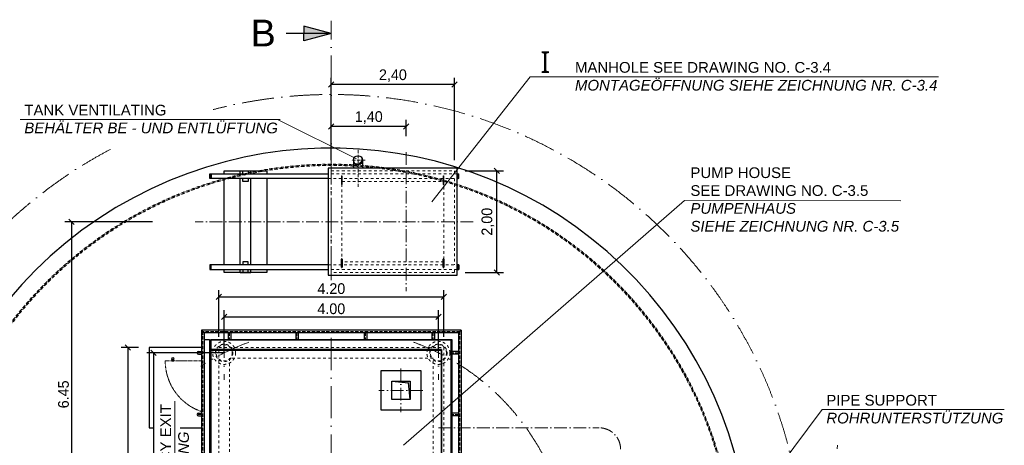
# Model space of a CAD drawing. Header units: millimetres. Extents: x -14064 to 10606674, y -83552 to 74051.
# Tile 597 of 656: x -4857 to 13524, y 14322 to 22274. Entities that reach past the tile are written whole.
import ezdxf

# ---------------------------------------------------------------- set-up
doc = ezdxf.new("R2010")
doc.units = ezdxf.units.MM
for name, pattern in [('ACAD_ISO10W100', [18, 12, -3, 0, -3]), ('JIS_02_1.0', [2, 1, -1]), ('MITTE2', [28.575, 19.05, -3.175, 3.175, -3.175])]:
    doc.linetypes.add(name, pattern=pattern)
doc.layers.add('Bemaßung', color=7, linetype='Continuous', lineweight=9)
doc.layers.add('Beschriftung', color=7, linetype='Continuous', lineweight=9)
doc.styles.add('LBB3.5M1000', font='isocp.shx', dxfattribs={"height": 3.5})
doc.dimstyles.new('DIN', dxfattribs={"dimtxt": 2.5, "dimasz": 2.5, "dimexe": 1.25, "dimexo": 0.625, "dimtad": 1, "dimtih": 1, "dimdec": 4, "dimdsep": 46, "dimlunit": 6, "dimtxsty": 'Standard', "dimcen": 2.5, "dimadec": 0, "dimazin": 0, "dimtfac": 1, "dimtdec": 4, "dimtmove": 0, "dimatfit": 3, "dimfxl": 0, "dimtvp": 1, "dimtolj": 1, "dimtzin": 0, "dimarcsym": 0})

# ---------------------------------------------------------------- blocks, each defined once
blk = doc.blocks.new('_Oblique')
at = {"color": 0, "linetype": 'ByBlock', "lineweight": -2}
blk.add_line((-0.5, -0.5), (0.5, 0.5), dxfattribs=at)
blk = doc.blocks.new('*D42')
at = {"layer": 'Bemaßung', "color": 0, "lineweight": -2, "transparency": 16777216}
for p, q in [((-1140, 16349), (-1140, 17223)), ((-1140, 17098), (3060, 17098)), ((3060, 16349), (3060, 17223))]:
    blk.add_line(p, q, dxfattribs=at)
at = {"layer": 'DEFPOINTS', "color": 0, "transparency": 16777216}
for p in [(3060, 17098), (-1140, 16149), (3060, 16149)]:
    blk.add_point(p, dxfattribs=at)
at = {"layer": 'Bemaßung', "color": 0, "lineweight": -2, "transparency": 16777216, "xscale": 100, "yscale": 100, "zscale": 100, "rotation": 180}
blk.add_blockref('_Oblique', (-1140, 17098), dxfattribs=at)
at = {"layer": 'Bemaßung', "color": 0, "lineweight": -2, "transparency": 16777216, "xscale": 100, "yscale": 100, "zscale": 100}
blk.add_blockref('_Oblique', (3060, 17098), dxfattribs=at)
at = {"layer": 'Bemaßung', "color": 0, "transparency": 16777216, "insert": (960, 17248), "char_height": 200, "attachment_point": 5}
blk.add_mtext('\\A1;4.20', dxfattribs=at)
blk = doc.blocks.new('*D54')
at = {"layer": 'Bemaßung', "color": 0, "lineweight": -2, "transparency": 16777216}
for p, q in [((3460, 19449), (4174, 19449)), ((4049, 17549), (4049, 19449)), ((3460, 17549), (4174, 17549))]:
    blk.add_line(p, q, dxfattribs=at)
at = {"layer": 'DEFPOINTS', "color": 0, "transparency": 16777216}
for p in [(3260, 19449), (4049, 19449), (3260, 17549)]:
    blk.add_point(p, dxfattribs=at)
at = {"layer": 'Bemaßung', "color": 0, "lineweight": -2, "transparency": 16777216, "xscale": 100, "yscale": 100, "zscale": 100}
for p, rotation in [((4049, 19449), 90), ((4049, 17549), 270)]:
    blk.add_blockref('_Oblique', p, dxfattribs=dict(at, rotation=rotation))
at = {"layer": 'Bemaßung', "color": 0, "transparency": 16777216, "insert": (3883, 18499), "char_height": 200, "attachment_point": 5, "rotation": 90}
blk.add_mtext('\\A1;2,00', dxfattribs=at)
blk = doc.blocks.new('*D52')
at = {"layer": 'Bemaßung', "color": 0, "lineweight": -2, "transparency": 16777216}
for p, q in [((960, 19649), (960, 21185)), ((3260, 19649), (3260, 21185)), ((3260, 21060), (960, 21060))]:
    blk.add_line(p, q, dxfattribs=at)
at = {"layer": 'DEFPOINTS', "color": 0, "transparency": 16777216}
for p in [(960, 21060), (960, 19449), (3260, 19449)]:
    blk.add_point(p, dxfattribs=at)
at = {"layer": 'Bemaßung', "color": 0, "lineweight": -2, "transparency": 16777216, "xscale": 100, "yscale": 100, "zscale": 100, "rotation": 180}
blk.add_blockref('_Oblique', (960, 21060), dxfattribs=at)
at = {"layer": 'Bemaßung', "color": 0, "lineweight": -2, "transparency": 16777216, "xscale": 100, "yscale": 100, "zscale": 100}
blk.add_blockref('_Oblique', (3260, 21060), dxfattribs=at)
at = {"layer": 'Bemaßung', "color": 0, "transparency": 16777216, "insert": (2110, 21227), "char_height": 200, "attachment_point": 5}
blk.add_mtext('\\A1;2,40', dxfattribs=at)
blk = doc.blocks.new('*D53')
at = {"layer": 'Bemaßung', "color": 0, "lineweight": -2, "transparency": 16777216}
for p, q in [((960, 20099), (960, 20403)), ((2360, 20278), (960, 20278)), ((2360, 20099), (2360, 20403))]:
    blk.add_line(p, q, dxfattribs=at)
at = {"layer": 'DEFPOINTS', "color": 0, "transparency": 16777216}
for p in [(960, 20278), (960, 19799), (2360, 19799)]:
    blk.add_point(p, dxfattribs=at)
at = {"layer": 'Bemaßung', "color": 0, "lineweight": -2, "transparency": 16777216, "xscale": 100, "yscale": 100, "zscale": 100, "rotation": 180}
blk.add_blockref('_Oblique', (960, 20278), dxfattribs=at)
at = {"layer": 'Bemaßung', "color": 0, "lineweight": -2, "transparency": 16777216, "xscale": 100, "yscale": 100, "zscale": 100}
blk.add_blockref('_Oblique', (2360, 20278), dxfattribs=at)
at = {"layer": 'Bemaßung', "color": 0, "transparency": 16777216, "insert": (1660, 20445), "char_height": 200, "attachment_point": 5}
blk.add_mtext('\\A1;1,40', dxfattribs=at)
blk = doc.blocks.new('*D58')
at = {"layer": 'Bemaßung', "color": 0, "lineweight": -2, "transparency": 16777216}
for p, q in [((-2380, 18499), (-4014, 18499)), ((-3889, 18499), (-3889, 12049)), ((-2380, 12049), (-4014, 12049))]:
    blk.add_line(p, q, dxfattribs=at)
at = {"layer": 'DEFPOINTS', "color": 0, "transparency": 16777216}
for p in [(-1580, 18499), (-3889, 12049), (-1580, 12049)]:
    blk.add_point(p, dxfattribs=at)
at = {"layer": 'Bemaßung', "color": 0, "lineweight": -2, "transparency": 16777216, "xscale": 100, "yscale": 100, "zscale": 100}
for p, rotation in [((-3889, 18499), 90), ((-3889, 12049), 270)]:
    blk.add_blockref('_Oblique', p, dxfattribs=dict(at, rotation=rotation))
at = {"layer": 'Bemaßung', "color": 0, "transparency": 16777216, "insert": (-4039, 15274), "char_height": 200, "attachment_point": 5, "rotation": 90}
blk.add_mtext('\\A1;6.45', dxfattribs=at)
blk = doc.blocks.new('*D83')
at = {"layer": 'Bemaßung', "color": 0, "lineweight": -2, "transparency": 16777216}
for p, q in [((-2640, 16149), (-2961, 16149)), ((-2836, 16149), (-2836, 7949)), ((-2640, 7949), (-2961, 7949))]:
    blk.add_line(p, q, dxfattribs=at)
at = {"layer": 'DEFPOINTS', "color": 0, "transparency": 16777216}
for p in [(-1140, 16149), (-2836, 7949), (-1140, 7949)]:
    blk.add_point(p, dxfattribs=at)
at = {"layer": 'Bemaßung', "color": 0, "lineweight": -2, "transparency": 16777216, "xscale": 100, "yscale": 100, "zscale": 100}
for p, rotation in [((-2836, 16149), 90), ((-2836, 7949), 270)]:
    blk.add_blockref('_Oblique', p, dxfattribs=dict(at, rotation=rotation))
at = {"layer": 'Bemaßung', "color": 0, "transparency": 16777216, "insert": (-2986, 13114), "char_height": 200, "attachment_point": 5, "rotation": 90}
blk.add_mtext('\\A1;8.20', dxfattribs=at)
blk = doc.blocks.new('*D84')
at = {"layer": 'Bemaßung', "color": 0, "lineweight": -2, "transparency": 16777216}
for p, q in [((-1040, 16049), (-1040, 16847)), ((2960, 16049), (2960, 16847)), ((-1040, 16722), (2960, 16722))]:
    blk.add_line(p, q, dxfattribs=at)
at = {"layer": 'DEFPOINTS', "color": 0, "transparency": 16777216}
for p in [(2960, 16722), (-1040, 16049), (2960, 16049)]:
    blk.add_point(p, dxfattribs=at)
at = {"layer": 'Bemaßung', "color": 0, "lineweight": -2, "transparency": 16777216, "xscale": 100, "yscale": 100, "zscale": 100, "rotation": 180}
blk.add_blockref('_Oblique', (-1040, 16722), dxfattribs=at)
at = {"layer": 'Bemaßung', "color": 0, "lineweight": -2, "transparency": 16777216, "xscale": 100, "yscale": 100, "zscale": 100}
blk.add_blockref('_Oblique', (2960, 16722), dxfattribs=at)
at = {"layer": 'Bemaßung', "color": 0, "transparency": 16777216, "insert": (960, 16872), "char_height": 200, "attachment_point": 5}
blk.add_mtext('\\A1;4.00', dxfattribs=at)
blk = doc.blocks.new('*D86')
at = {"layer": 'Bemaßung', "color": 0, "lineweight": -2, "transparency": 16777216}
for p, q in [((-1040, 16049), (-2483, 16049)), ((-2358, 16049), (-2358, 8049)), ((-1040, 8049), (-2483, 8049))]:
    blk.add_line(p, q, dxfattribs=at)
at = {"layer": 'DEFPOINTS', "color": 0, "transparency": 16777216}
for p in [(-1040, 16049), (-2358, 8049), (-1040, 8049)]:
    blk.add_point(p, dxfattribs=at)
at = {"layer": 'Bemaßung', "color": 0, "lineweight": -2, "transparency": 16777216, "xscale": 100, "yscale": 100, "zscale": 100}
for p, rotation in [((-2358, 16049), 90), ((-2358, 8049), 270)]:
    blk.add_blockref('_Oblique', p, dxfattribs=dict(at, rotation=rotation))
at = {"layer": 'Bemaßung', "color": 0, "transparency": 16777216, "insert": (-2508, 11122), "char_height": 200, "attachment_point": 5, "rotation": 90}
blk.add_mtext('\\A1;8.00', dxfattribs=at)

msp = doc.modelspace()

# ---------------------------------------------------------------- hatches: boundary and pattern name
for points in [[(959.59703, 22017.77323), (447.40454, 22017.77323), (447.40454, 22155.01479)], [(959.59703, 22017.77323), (447.40454, 21880.53166), (447.40454, 22017.77323)], [(2429.59703, 15518.88088), (2089.59703, 15518.88088), (2402.24396, 15491.52782), (2429.59703, 15178.88088)]]:
    msp.add_hatch(color=256).paths.add_polyline_path(points)
at = {"layer": 'Beschriftung'}
for points in [[(1530.15436, 19648.88088), (1543.74703, 19648.88088, 0.1989123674), (1519.10006, 19708.38392, -0.1800703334)], [(1459.59703, 19564.73088), (1459.59703, 19578.32355, -0.1800703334), (1400.09399, 19589.37785, 0.1989123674)], [(1459.59703, 19564.73088, 0.4142135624), (1543.74703, 19648.88088), (1530.15436, 19648.88088, -0.316340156), (1459.59703, 19578.32355)]]:
    msp.add_hatch(color=256, dxfattribs=at).paths.add_polyline_path(points)

# ---------------------------------------------------------------- linework, layer by layer
at = {"linetype": 'ACAD_ISO10W100', "lineweight": 18, "ltscale": 50}
for p, q in [((959.59703, 17405.82065), (959.59703, 22254.24148)), ((-1040.40297, 16553.22757), (-1040.40297, 15544.53419)), ((959.59703, 9426.23225), (959.59703, 16622.785)), ((2959.59703, 16553.22757), (2959.59703, 15544.53419))]:
    msp.add_line(p, q, dxfattribs=at)
for p, q in [((959.59703, 22017.77323), (447.40454, 22155.01479)), ((447.40454, 22155.01479), (447.40454, 22017.77323)), ((959.59703, 22017.77323), (119.68306, 22017.77323)), ((959.59703, 22017.77323), (447.40454, 21880.53166)), ((447.40454, 21880.53166), (447.40454, 22017.77323)), ((1375.44703, 19648.88088), (1375.44703, 19498.88088)), ((1543.74703, 19648.88088), (1543.74703, 19498.88088)), ((-1310.40297, 19303.69952), (-1310.40297, 19393.69952)), ((-1310.40297, 19393.69952), (899.59703, 19393.69952)), ((899.59703, 19303.69952), (-1310.40297, 19303.69952)), ((-1300.40297, 19303.69952), (-1300.40297, 19393.69952)), ((-740.40297, 19393.69952), (-740.40297, 19448.88088)), ((-740.40297, 19448.88088), (-540.40297, 19448.88088)), ((-740.40297, 17694.06225), (-740.40297, 19303.69952)), ((-540.40297, 19393.69952), (-540.40297, 19448.88088)), ((-540.40297, 17694.06225), (-540.40297, 19303.69952)), ((1148.59703, 19348.88088), (1148.59703, 19198.88088)), ((1160.59703, 19198.88088), (1160.59703, 19348.88088)), ((3048.59703, 19348.88088), (3048.59703, 19198.88088)), ((3060.59703, 19198.88088), (3060.59703, 19348.88088)), ((3309.59703, 19393.69952), (3339.59703, 19393.69952)), ((3339.59703, 19303.69952), (3309.59703, 19303.69952)), ((3329.59703, 19303.69952), (3329.59703, 19393.69952)), ((3339.59703, 19303.69952), (3339.59703, 19393.69952)), ((-1310.40297, 17694.06225), (-1310.40297, 17604.06225)), ((899.59703, 17694.06225), (-1310.40297, 17694.06225)), ((-1300.40297, 17694.06225), (-1300.40297, 17604.06225)), ((1148.59703, 17648.88088), (1148.59703, 17798.88088)), ((1160.59703, 17798.88088), (1160.59703, 17648.88088)), ((3048.59703, 17648.88088), (3048.59703, 17798.88088)), ((3060.59703, 17798.88088), (3060.59703, 17648.88088)), ((3339.59703, 17694.06225), (3309.59703, 17694.06225)), ((3329.59703, 17694.06225), (3329.59703, 17604.06225)), ((3339.59703, 17694.06225), (3339.59703, 17604.06225)), ((-1310.40297, 17604.06225), (899.59703, 17604.06225)), ((-740.40297, 17548.88088), (-740.40297, 17604.06225)), ((-740.40297, 17548.88088), (-540.40297, 17548.88088)), ((-540.40297, 17548.88088), (-540.40297, 17604.06225)), ((3309.59703, 17604.06225), (3339.59703, 17604.06225)), ((3383.74703, 16473.03088), (-1464.55297, 16473.03088)), ((-1464.55297, 16473.03088), (-1464.55297, 7624.73088)), ((-1416.25297, 16424.73088), (-1464.55297, 16473.03088)), ((3335.44703, 16424.73088), (-1416.25297, 16424.73088)), ((-1416.25297, 16424.73088), (-1416.25297, 7673.03088)), ((-964.55297, 16424.73088), (-964.55297, 16298.88088)), ((-916.25297, 16424.73088), (-916.25297, 16298.88088)), ((295.44703, 16424.73088), (295.44703, 16298.88088)), ((343.74703, 16424.73088), (343.74703, 16298.88088)), ((1575.44703, 16424.73088), (1575.44703, 16298.88088)), ((1623.74703, 16424.73088), (1623.74703, 16298.88088)), ((2835.44703, 16424.73088), (2835.44703, 16298.88088)), ((2883.74703, 16424.73088), (2883.74703, 16298.88088)), ((3335.44703, 16424.73088), (3383.74703, 16473.03088)), ((3335.44703, 16424.73088), (3335.44703, 7673.03088)), ((3383.74703, 16473.03088), (3383.74703, 7624.73088)), ((-1290.40297, 16298.88088), (-1290.40297, 8661.38088)), ((-1290.40297, 16298.88088), (3209.59703, 16298.88088)), ((3199.59703, 16288.88088), (-1290.40297, 16288.88088)), ((3199.59703, 7808.88088), (3199.59703, 16288.88088)), ((3209.59703, 16298.88088), (3209.59703, 7798.88088)), ((-1464.55297, 16148.88088), (-2440.40297, 16148.88088)), ((-2440.40297, 16148.88088), (-2440.40297, 14648.88088)), ((-1518.51987, 16073.03088), (-1464.55297, 16073.03088)), ((-1518.51987, 16024.73088), (-1464.55297, 16024.73088)), ((-1311.86711, 16148.88088), (-1290.40297, 16148.88088)), ((-1311.86711, 16073.03088), (-1290.40297, 16073.03088)), ((-1311.86711, 16024.73088), (-1290.40297, 16024.73088)), ((3019.59703, 16108.88088), (-1290.40297, 16108.88088)), ((-1290.40297, 16098.88088), (3009.59703, 16098.88088)), ((3009.59703, 16098.88088), (3019.59703, 16108.88088)), ((3009.59703, 16098.88088), (3009.59703, 7998.88088)), ((3019.59703, 16108.88088), (3019.59703, 7988.88088)), ((3335.44703, 16073.03088), (3208.47905, 16073.03088)), ((3335.44703, 16024.73088), (3208.47905, 16024.73088)), ((2089.59703, 15518.88088), (2402.24396, 15491.52782)), ((2429.59703, 15178.88088), (2402.24396, 15491.52782)), ((-1518.51987, 14923.03088), (-1464.55297, 14923.03088)), ((-1311.86711, 14923.03088), (-1290.40297, 14923.03088)), ((3335.44703, 14923.03088), (3208.47905, 14923.03088)), ((-1518.51987, 14874.73088), (-1464.55297, 14874.73088)), ((-1311.86711, 14874.73088), (-1290.40297, 14874.73088)), ((3335.44703, 14874.73088), (3208.47905, 14874.73088)), ((-2440.40297, 14648.88088), (-2356.94341, 14648.88088)), ((-1859.39392, 14648.88088), (-1464.55297, 14648.88088)), ((-1311.86711, 14648.88088), (-1290.40297, 14648.88088))]:
    msp.add_line(p, q)
at = {"linetype": 'ACAD_ISO10W100', "lineweight": 18, "ltscale": 5}
for p, q in [((1459.59703, 19148.88088), (1459.59703, 19848.88088)), ((1593.74703, 19648.88088), (1325.44703, 19648.88088)), ((3359.59703, 16448.88088), (-1440.40297, 16448.88088)), ((-1440.40297, 7648.88088), (-1440.40297, 16448.88088)), ((-940.40297, 16424.73088), (-940.40297, 16298.88088)), ((319.59703, 16424.73088), (319.59703, 16298.88088)), ((1599.59703, 16424.73088), (1599.59703, 16298.88088)), ((2859.59703, 16424.73088), (2859.59703, 16298.88088)), ((3359.59703, 7648.88088), (3359.59703, 16448.88088)), ((-1464.55297, 16048.88088), (-1555.06839, 16048.88088)), ((-1311.86711, 16048.88088), (-1290.40297, 16048.88088)), ((3335.44703, 16048.88088), (3208.47905, 16048.88088)), ((-1464.55297, 14898.88088), (-1555.06839, 14898.88088)), ((-1311.86711, 14898.88088), (-1290.40297, 14898.88088)), ((3335.44703, 14898.88088), (3208.47905, 14898.88088))]:
    msp.add_line(p, q, dxfattribs=at)
at = {"linetype": 'ACAD_ISO10W100', "lineweight": 18, "ltscale": 20}
for p, q in [((2359.59703, 19798.88088), (2359.59703, 17198.88088)), ((3609.59703, 18498.88088), (-1580.40297, 18498.88088)), ((2259.59703, 15758.88088), (2259.59703, 14938.88088)), ((2669.59703, 15348.88088), (1849.59703, 15348.88088)), ((2959.59703, 14648.88088), (5959.59703, 14648.88088))]:
    msp.add_line(p, q, dxfattribs=at)
at = {"linetype": 'JIS_02_1.0', "lineweight": 18, "ltscale": 50}
for p, q in [((3309.59703, 19393.69952), (899.59703, 19393.69952)), ((899.59703, 19303.69952), (3309.59703, 19303.69952)), ((959.59703, 19448.88088), (3259.59703, 19448.88088)), ((959.59703, 19393.69952), (959.59703, 19448.88088)), ((959.59703, 17694.06225), (959.59703, 19303.69952)), ((3259.59703, 19448.88088), (3259.59703, 19393.69952)), ((3259.59703, 19303.69952), (3259.59703, 17694.06225)), ((1159.59703, 19248.88088), (3059.59703, 19248.88088)), ((1159.59703, 17748.88088), (1159.59703, 19248.88088)), ((3059.59703, 19248.88088), (3059.59703, 17748.88088)), ((899.59703, 17694.06225), (3309.59703, 17694.06225)), ((3059.59703, 17748.88088), (1159.59703, 17748.88088)), ((3309.59703, 17604.06225), (899.59703, 17604.06225)), ((959.59703, 17548.88088), (959.59703, 17604.06225)), ((3259.59703, 17548.88088), (959.59703, 17548.88088)), ((3259.59703, 17604.06225), (3259.59703, 17548.88088)), ((-1140.40297, 8661.38088), (-1140.40297, 16148.88088)), ((-1140.40297, 16148.88088), (3059.59703, 16148.88088)), ((3059.59703, 16148.88088), (3059.59703, 7948.88088))]:
    msp.add_line(p, q, dxfattribs=at)
at = {"linetype": 'MITTE2', "lineweight": 9, "ltscale": 3}
for p, q in [((-1464.55297, 15898.88088), (-2140.40297, 15898.88088)), ((-1311.86711, 15898.88088), (-1290.40297, 15898.88088))]:
    msp.add_line(p, q, dxfattribs=at)
for points in [[(3309.59703, 19498.88088), (899.59703, 19498.88088), (899.59703, 17498.88088), (3309.59703, 17498.88088)], [(-2020.17799, 15924.47285), (-2020.17799, 15920.96501), (-1978.51664, 15920.96501), (-1978.51664, 15924.47285)], [(-2017.02439, 15920.96501), (-2017.02439, 15898.88088), (-1981.67024, 15898.88088), (-1981.67024, 15920.96501)], [(1889.59703, 15718.88088), (2629.59703, 15718.88088), (2629.59703, 14978.88088), (1889.59703, 14978.88088)], [(2089.59703, 15518.88088), (2429.59703, 15518.88088), (2429.59703, 15178.88088), (2089.59703, 15178.88088)]]:
    msp.add_lwpolyline(points, close=True)
for points in [[(-1300.40297, 19388.69952), (-1280.40297, 19388.69952), (-1280.40297, 19308.69952), (-1300.40297, 19308.69952)], [(-1040.40297, 19393.69952), (-1040.40297, 19448.88088), (-240.40297, 19448.88088), (-240.40297, 19393.69952)], [(-1040.40297, 17694.06225), (-1040.40297, 19303.69952)], [(-690.40297, 19393.69952), (-690.40297, 19448.69952), (-590.40297, 19448.69952), (-590.40297, 19393.69952)], [(-590.40297, 19303.69952), (-590.40297, 19248.69952), (-690.40297, 19248.69952), (-690.40297, 19303.69952)], [(-240.40297, 19303.69952), (-240.40297, 17694.06225)], [(3329.59703, 19388.69952), (3309.59703, 19388.69952), (3309.59703, 19308.69952), (3329.59703, 19308.69952)], [(-1300.40297, 17609.06225), (-1280.40297, 17609.06225), (-1280.40297, 17689.06225), (-1300.40297, 17689.06225)], [(-590.40297, 17694.06225), (-590.40297, 17749.06225), (-690.40297, 17749.06225), (-690.40297, 17694.06225)], [(3329.59703, 17609.06225), (3309.59703, 17609.06225), (3309.59703, 17689.06225), (3329.59703, 17689.06225)], [(-240.40297, 17604.06225), (-240.40297, 17548.88088), (-1040.40297, 17548.88088), (-1040.40297, 17604.06225)], [(-690.40297, 17604.06225), (-690.40297, 17549.06225), (-590.40297, 17549.06225), (-590.40297, 17604.06225)], [(-1416.49222, 16298.88088), (-1311.86711, 16298.88088), (-1311.86711, 8661.38088)], [(-2005.3956, 15928.8306), (-2005.3956, 15924.47285), (-1993.29903, 15924.47285), (-1993.29903, 15928.8306)]]:
    msp.add_lwpolyline(points)
at = {"linetype": 'JIS_02_1.0', "lineweight": 18, "ltscale": 50}
msp.add_lwpolyline([(2859.59703, 8148.88088), (2859.59703, 15948.88088), (-940.40297, 15948.88088), (-940.40297, 8148.88088), (2859.59703, 8148.88088)], dxfattribs=at)
at = {"lineweight": 13}
msp.add_lwpolyline([(10401.41797, 14255.88453), (10413.22368, 14326.69522)], dxfattribs=at)
for centre, radius in [((1459.59703, 19648.88088), 84.15), ((-1999.34732, 15945.30352), 17.54819)]:
    msp.add_circle(centre, radius)
at = {"linetype": 'JIS_02_1.0', "lineweight": 18, "ltscale": 50}
for centre, radius in [((959.59703, 12048.88088), 7525), ((959.59703, 12048.88088), 7505), ((959.59703, 12048.88088), 7500), ((-1040.40297, 16048.88088), 215), ((-1040.40297, 16048.88088), 161.95), ((-1040.40297, 16048.88088), 150.95), ((2959.59703, 16048.88088), 215), ((2959.59703, 16048.88088), 161.95), ((2959.59703, 16048.88088), 150.95)]:
    msp.add_circle(centre, radius, dxfattribs=at)
at = {"linetype": 'ACAD_ISO10W100', "lineweight": 18, "ltscale": 50}
for radius, start, end in [(8825, 199.870168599, 104.46523252), (8825, 117.865322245, 168.129831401), (4472.13595, 110.100070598, 123.030031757), (4472.13595, 353.050379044, 69.899929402)]:
    msp.add_arc((959.59703, 12048.88088), radius, start, end, dxfattribs=at)
for centre, radius, start, end in [((959.59703, 12048.88088), 7825, 314.544492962, 298.475331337), ((1154.59703, 19348.88088), 6, 0, 180), ((3054.59703, 19348.88088), 6, 0, 180), ((1154.59703, 19198.88088), 6, 180, 0), ((3054.59703, 19198.88088), 6, 180, 0), ((1154.59703, 17798.88088), 6, 0, 180), ((1154.59703, 17648.88088), 6, 180, 0), ((3054.59703, 17798.88088), 6, 0, 180), ((3054.59703, 17648.88088), 6, 180, 0), ((-1518.51987, 16048.88088), 24.15, 90, 270), ((-1518.51987, 14898.88088), 24.15, 90, 270)]:
    msp.add_arc(centre, radius, start, end)
at = {"linetype": 'JIS_02_1.0', "lineweight": 18, "ltscale": 50}
msp.add_arc((959.59703, 12048.88088), 7521, 6.872765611, 298.413688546, dxfattribs=at)
at = {"linetype": 'MITTE2', "lineweight": 9, "ltscale": 3}
msp.add_arc((-1140.40297, 15898.88088), 1000, 180, 251.085914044, dxfattribs=at)
at = {"linetype": 'ACAD_ISO10W100', "lineweight": 18, "ltscale": 20}
msp.add_arc((5959.59703, 14247.27019), 401.61069, 0, 90, dxfattribs=at)
at = {"layer": 'Beschriftung', "lineweight": 13}
for p, q in [((4670.33718, 21206.38501), (2837.61299, 18870.0344)), ((4670.33718, 21206.38501), (12298.03926, 21206.38501)), ((-4846.67799, 20407.84834), (8.54064, 20407.84834)), ((-41.45936, 20407.84834), (1429.51857, 19672.31395)), ((7554.25121, 18894.67003), (2305.15398, 14324.59008)), ((7554.25121, 18894.67003), (11590.57764, 18892.15513)), ((-1959.77048, 15146.08554), (-1959.77048, 12522.27502)), ((10126.12399, 14988.07288), (8511.78144, 12840.79886)), ((10126.12399, 14988.07288), (13524.43355, 14988.07288))]:
    msp.add_line(p, q, dxfattribs=at)
at = {"layer": 'Beschriftung'}
msp.add_arc((1444.69507, 19663.78284), 86.74883, 239.059982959, 30.940017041, dxfattribs=at)

# ---------------------------------------------------------------- texts
at = {"layer": 'Beschriftung', "attachment_point": 1, "style": 'LBB3.5M1000'}
for s, insert, char_height, width in [('{\\fArial|b0|i0|c0|p34;B}', (-543.69005, 22273.67013), 500, 335.8461916), ('{\\fSegoe UI|b0|i0|c0|p34;\\H2x;I}', (4866.08486, 21679.81855), 200, 517.2088703), ('{\\fArial|b0|i0|c0|p34;MANHOLE SEE DRAWING NO. C-3.4\\P\\fArial|b0|i1|c0|p34;MONTAGEÖFFNUNG SIEHE ZEICHNUNG NR. C-3.4}', (5508.71168, 21482.59494), 200, 6779.5439945), ('{\\fArial|b0|i0|c0|p34;\\C256;TANK VENTILATING\\P\\fArial|b0|i1|c0|p34;BEHÄLTER BE - UND ENTLÜFTUNG}', (-4771.08089, 20684.05827), 200, 6779.5439945), ('{\\fArial|b0|i0|c0|p34;PUMP HOUSE\\PSEE DRAWING NO. C-3.5\\P\\fArial|b0|i1|c0|p34;PUMPENHAUS\\PSIEHE ZEICHNUNG NR. C-3.5}', (7664.16608, 19514.87563), 200, 7399.5425203), ('{\\fArial|b0|i0|c0|p34;\\C256;PIPE SUPPORT\\P\\fArial|b0|i1|c0|p34;ROHRUNTERSTÜTZUNG}', (10201.7211, 15264.28282), 200, 6779.5439945)]:
    msp.add_mtext(s, dxfattribs=dict(at, insert=insert, char_height=char_height, width=width))
at = {"layer": 'Beschriftung', "insert": (-2231.98456, 12592.27), "char_height": 200, "width": 3290.8552474, "attachment_point": 1, "rotation": 90, "style": 'LBB3.5M1000'}
msp.add_mtext('{\\fArial|b0|i0|c0|p34;EMERGENCY EXIT\\P\\fArial|b0|i1|c0|p34;NOTAUSGANG}', dxfattribs=at)

# ---------------------------------------------------------------- dimensions: what is measured, and where the dimension line sits
at = {"layer": 'Bemaßung'}
for base, p1, p2, angle, text, override, picture, middle in [((959.59703, 21060.32853), (3259.59703, 19448.88088), (959.59703, 19448.88088), 180, '2,40', {"dimscale": 100, "dimtxt": 2, "dimasz": 1, "dimexo": 2, "dimgap": 0.5, "dimtih": 0, "dimblk1": 'Oblique', "dimblk2": 'Oblique', "dimsah": 1, "dimtmove": 2}, '*D52', (2109.59703, 21226.99519)), ((959.59703, 20278.47772), (2359.59703, 19798.88088), (959.59703, 19798.88088), 180, '1,40', {"dimscale": 100, "dimtxt": 2, "dimasz": 1, "dimexo": 3, "dimgap": 0.5, "dimtih": 0, "dimblk1": 'Oblique', "dimblk2": 'Oblique', "dimsah": 1, "dimtmove": 2}, '*D53', (1659.59703, 20445.14438)), ((4049.26115, 19448.88088), (3259.59703, 17548.88088), (3259.59703, 19448.88088), 90, '2,00', {"dimscale": 100, "dimtxt": 2, "dimasz": 1, "dimexo": 2, "dimgap": 0.5, "dimtih": 0, "dimblk1": 'Oblique', "dimblk2": 'Oblique', "dimsah": 1, "dimtmove": 2}, '*D54', (3882.59448, 18498.88088)), ((-3889.21202, 12048.88088), (-1580.40297, 18498.88088), (-1580.40297, 12048.88088), 90, '6.45', {"dimscale": 100, "dimtxt": 2, "dimasz": 1, "dimexo": 8, "dimgap": 0.5, "dimtih": 0, "dimblk1": 'Oblique', "dimblk2": 'Oblique', "dimsah": 1, "dimtmove": 2}, '*D58', (-4039.21202, 15273.88088))]:
    dim = msp.add_linear_dim(base=base, p1=p1, p2=p2, angle=angle, text=text, dimstyle='DIN', override=override, dxfattribs=at)
    dim.commit()
    dim.dimension.update_dxf_attribs({"geometry": picture, "text_midpoint": middle})
for base, p1, p2, text, override, picture, middle in [((3059.59703, 17097.7826), (-1140.40297, 16148.88088), (3059.59703, 16148.88088), '4.20', {"dimscale": 100, "dimtxt": 2, "dimasz": 1, "dimexo": 2, "dimgap": 0.5, "dimtih": 0, "dimblk1": 'Oblique', "dimblk2": 'Oblique', "dimsah": 1, "dimtmove": 2}, '*D42', (959.59703, 17247.7826)), ((2959.59703, 16722.42543), (-1040.40297, 16048.88088), (2959.59703, 16048.88088), '4.00', {"dimscale": 100, "dimtxt": 2, "dimasz": 1, "dimexo": 0, "dimgap": 0.5, "dimtih": 0, "dimblk1": 'Oblique', "dimblk2": 'Oblique', "dimsah": 1, "dimtmove": 2}, '*D84', (959.59703, 16872.42543))]:
    dim = msp.add_linear_dim(base=base, p1=p1, p2=p2, text=text, dimstyle='DIN', override=override, dxfattribs=at)
    dim.commit()
    dim.dimension.update_dxf_attribs({"geometry": picture, "text_midpoint": middle})
for base, p1, p2, text, override, picture, middle in [((-2836.32475, 7948.88088), (-1140.40297, 16148.88088), (-1140.40297, 7948.88088), '8.20', {"dimscale": 100, "dimtxt": 2, "dimasz": 1, "dimexo": 15, "dimgap": 0.5, "dimtih": 0, "dimblk1": 'Oblique', "dimblk2": 'Oblique', "dimsah": 1, "dimtmove": 2}, '*D83', (-2986.32475, 13114.35684)), ((-2358.44062, 8048.88088), (-1040.40297, 16048.88088), (-1040.40297, 8048.88088), '8.00', {"dimscale": 100, "dimtxt": 2, "dimasz": 1, "dimexo": 0, "dimgap": 0.5, "dimtih": 0, "dimblk1": 'Oblique', "dimblk2": 'Oblique', "dimsah": 1, "dimtmove": 2}, '*D86', (-2508.44062, 11122.26732))]:
    dim = msp.add_linear_dim(base=base, p1=p1, p2=p2, angle=90, text=text, dimstyle='DIN', override=override, dxfattribs=at)
    dim.commit()
    dim.dimension.update_dxf_attribs({"geometry": picture, "text_midpoint": middle, "dimtype": 160})

doc.saveas('drawing.dxf')
